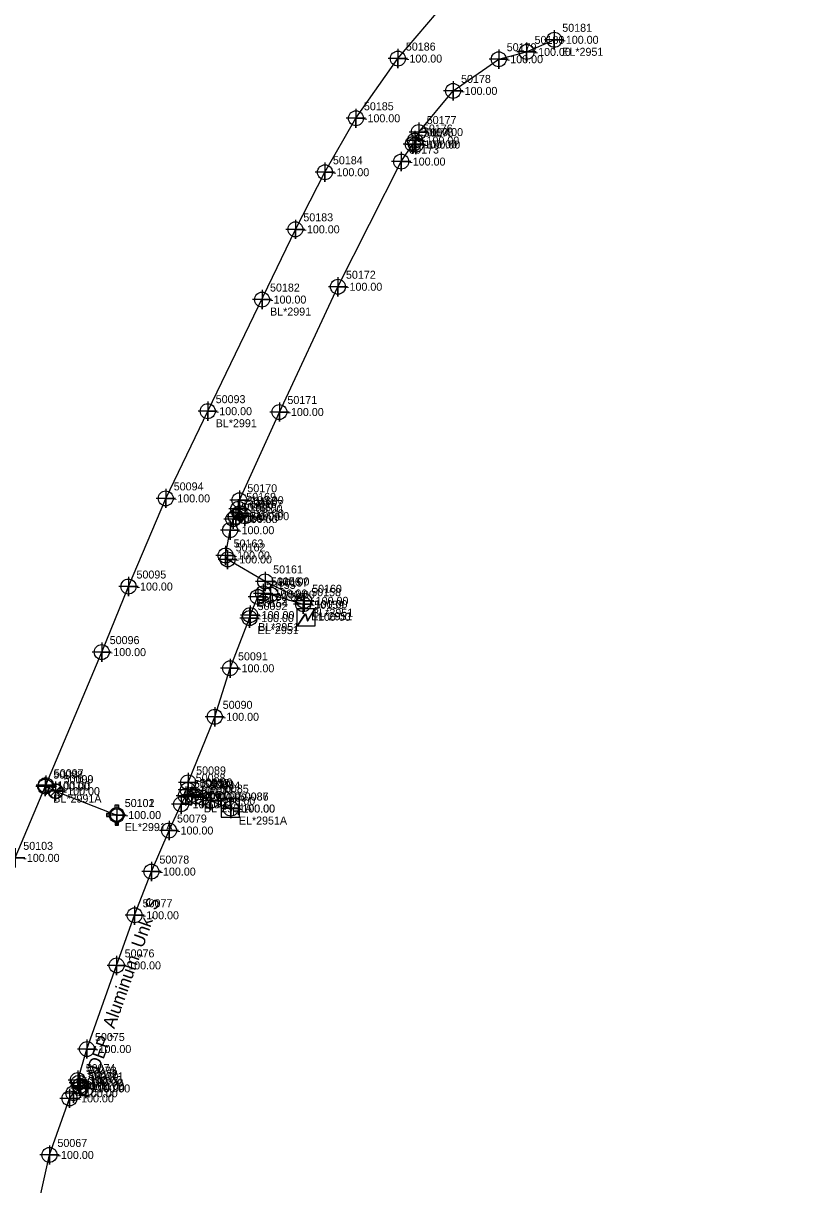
# Model space of a CAD drawing. Extents: x 2083698 to 2094313, y 743246 to 752873.
# Drawn here: x 2091146.1 to 2091393.1, y 750217 to 750579.9 of the extents above; entities that cross this region are included whole.
import ezdxf

# ---------------------------------------------------------------- set-up
doc = ezdxf.new("R2010")
doc.units = 0
for name, color, linetype in [('COGO Default Point Number', 7, 'Continuous'), ('COGO Default Spiral', 7, 'Continuous'), ('Exist Other Culture Area Outline', 7, 'Continuous'), ('Exist Other Culture Fence Line', 7, 'Continuous'), ('Exist Property Iron Pin Leader', 7, 'Continuous'), ('Exist Property Iron Pin Text', 7, 'Continuous'), ('Exist Property Line', 7, 'Continuous'), ('Exist Property Monument Leader', 7, 'Continuous'), ('Exist Property Monument Text', 7, 'Continuous'), ('Exist Right of Way Easement Line Leader', 7, 'Continuous'), ('Exist Right of Way Easement Line Text', 7, 'Continuous'), ('Exist Right of Way Line', 7, 'Continuous'), ('Exist Right of Way Width CELL', 7, 'Continuous'), ('Exist Roads EOP', 7, 'Continuous'), ('Exist Roads EOP Cogo Number', 7, 'Continuous'), ('Exist Roads EOP Cogo Point CELL', 7, 'Continuous'), ('Exist Roads EOP Leader', 7, 'Continuous'), ('Exist Roads EOP Text', 7, 'Continuous'), ('Exist Utilities Power UG Cable SUE LOS B', 7, 'Continuous'), ('Exist Utilities Power UG Cable SUE LOS B Text', 7, 'Continuous'), ('Exist Utilities Water UG Line SUE LOS B', 7, 'Continuous'), ('Raster_Level_1', 7, 'Continuous'), ('Scratch_Level_5', 7, 'Continuous')]:
    doc.layers.add(name, color=color, linetype=linetype)

msp = doc.modelspace()

# ---------------------------------------------------------------- linework, layer by layer
at = {"layer": 'COGO Default Point Number'}
for points in [[(2091263.17, 750571.86), (2091263.17, 750565.86), (2091263.17, 750568.86), (2091266.17, 750568.86), (2091260.17, 750568.86)], [(2091250.07, 750553.21), (2091250.07, 750547.21), (2091250.07, 750550.21), (2091253.07, 750550.21), (2091247.07, 750550.21)], [(2091240.39, 750536.35), (2091240.39, 750530.35), (2091240.39, 750533.35), (2091243.39, 750533.35), (2091237.39, 750533.35)], [(2091231.15, 750518.51), (2091231.15, 750512.51), (2091231.15, 750515.51), (2091234.15, 750515.51), (2091228.15, 750515.51)], [(2091220.74, 750496.56), (2091220.74, 750490.56), (2091220.74, 750493.56), (2091223.74, 750493.56), (2091217.74, 750493.56)], [(2091203.77, 750461.69), (2091203.77, 750455.69), (2091203.77, 750458.69), (2091206.77, 750458.69), (2091200.77, 750458.69)], [(2091190.66, 750434.44), (2091190.66, 750428.44), (2091190.66, 750431.44), (2091193.66, 750431.44), (2091187.66, 750431.44)], [(2091179.02, 750406.9), (2091179.02, 750400.9), (2091179.02, 750403.9), (2091182.02, 750403.9), (2091176.02, 750403.9)], [(2091170.66, 750386.41), (2091170.66, 750380.41), (2091170.66, 750383.41), (2091173.66, 750383.41), (2091167.66, 750383.41)], [(2091153.03, 750344.39), (2091153.03, 750338.39), (2091153.03, 750341.39), (2091156.03, 750341.39), (2091150.03, 750341.39)], [(2091153.19, 750344.82), (2091153.19, 750338.82), (2091153.19, 750341.82), (2091156.19, 750341.82), (2091150.19, 750341.82)], [(2091156.25, 750342.97), (2091156.25, 750336.97), (2091156.25, 750339.97), (2091159.25, 750339.97), (2091153.25, 750339.97)], [(2091175.35, 750335.49), (2091175.35, 750329.49), (2091175.35, 750332.49), (2091178.35, 750332.49), (2091172.35, 750332.49)], [(2091143.66, 750322.12), (2091143.66, 750316.12), (2091143.66, 750319.12), (2091146.66, 750319.12), (2091140.66, 750319.12)]]:
    msp.add_lwpolyline(points, dxfattribs=at)
for centre in [(2091263.17, 750568.86), (2091250.07, 750550.21), (2091240.39, 750533.35), (2091231.15, 750515.51), (2091220.74, 750493.56), (2091203.77, 750458.69), (2091190.66, 750431.44), (2091179.02, 750403.9), (2091170.66, 750383.41), (2091153.03, 750341.39), (2091153.19, 750341.82), (2091156.25, 750339.97), (2091175.35, 750332.49)]:
    msp.add_circle(centre, 2.34, dxfattribs=at)
at = {"layer": 'COGO Default Spiral'}
msp.add_line((2091210.94, 750334.54), (2091210.94, 750334.54), dxfattribs=at)
msp.add_lwpolyline([(2091207.99, 750331.81), (2091213.74, 750331.81), (2091213.74, 750337.56), (2091207.99, 750337.56), (2091207.99, 750331.81)], dxfattribs=at)
at = {"layer": 'Exist Other Culture Area Outline'}
msp.add_line((2091234.57, 750394.44), (2091234.57, 750394.44), dxfattribs=at)
msp.add_lwpolyline([(2091231.72, 750397.05), (2091237.28, 750397.05), (2091237.28, 750391.5), (2091231.72, 750391.5)], close=True, dxfattribs=at)
for points in [[(2091231.72, 750391.5), (2091234.37, 750395.44), (2091235, 750393.23), (2091237.28, 750397.05)], [(2091231.79, 750391.5), (2091234.37, 750395.23), (2091234.96, 750393.05), (2091237.28, 750396.9)]]:
    msp.add_lwpolyline(points, dxfattribs=at)
at = {"layer": 'Exist Property Iron Pin Text'}
for points in [[(2091312.03, 750577.73), (2091312.03, 750571.73), (2091312.03, 750574.73), (2091315.03, 750574.73), (2091309.03, 750574.73)], [(2091294.68, 750571.66), (2091294.68, 750565.66), (2091294.68, 750568.66), (2091297.68, 750568.66), (2091291.68, 750568.66)], [(2091303.38, 750573.94), (2091303.38, 750567.94), (2091303.38, 750570.94), (2091306.38, 750570.94), (2091300.38, 750570.94)], [(2091280.42, 750561.76), (2091280.42, 750555.76), (2091280.42, 750558.76), (2091283.42, 750558.76), (2091277.42, 750558.76)], [(2091268.51, 750546.25), (2091268.51, 750540.25), (2091268.51, 750543.25), (2091271.51, 750543.25), (2091265.51, 750543.25)], [(2091269.69, 750548.9), (2091269.69, 750542.9), (2091269.69, 750545.9), (2091272.69, 750545.9), (2091266.69, 750545.9)], [(2091267.84, 750545.09), (2091267.84, 750539.09), (2091267.84, 750542.09), (2091270.84, 750542.09), (2091264.84, 750542.09)], [(2091268.81, 750544.99), (2091268.81, 750538.99), (2091268.81, 750541.99), (2091271.81, 750541.99), (2091265.81, 750541.99)], [(2091264.21, 750539.68), (2091264.21, 750533.68), (2091264.21, 750536.68), (2091267.21, 750536.68), (2091261.21, 750536.68)], [(2091244.46, 750500.57), (2091244.46, 750494.57), (2091244.46, 750497.57), (2091247.46, 750497.57), (2091241.46, 750497.57)], [(2091226.17, 750461.43), (2091226.17, 750455.43), (2091226.17, 750458.43), (2091229.17, 750458.43), (2091223.17, 750458.43)], [(2091213.66, 750433.86), (2091213.66, 750427.86), (2091213.66, 750430.86), (2091216.66, 750430.86), (2091210.66, 750430.86)], [(2091213.32, 750431.17), (2091213.32, 750425.17), (2091213.32, 750428.17), (2091216.32, 750428.17), (2091210.32, 750428.17)], [(2091213.73, 750429.78), (2091213.73, 750423.78), (2091213.73, 750426.78), (2091216.73, 750426.78), (2091210.73, 750426.78)], [(2091211.77, 750427.98), (2091211.77, 750421.98), (2091211.77, 750424.98), (2091214.77, 750424.98), (2091208.77, 750424.98)], [(2091212.53, 750428.68), (2091212.53, 750422.68), (2091212.53, 750425.68), (2091215.53, 750425.68), (2091209.53, 750425.68)], [(2091215.37, 750428.89), (2091215.37, 750422.89), (2091215.37, 750425.89), (2091218.37, 750425.89), (2091212.37, 750425.89)], [(2091210.74, 750424.5), (2091210.74, 750418.5), (2091210.74, 750421.5), (2091213.74, 750421.5), (2091207.74, 750421.5)], [(2091209.36, 750416.6), (2091209.36, 750410.6), (2091209.36, 750413.6), (2091212.36, 750413.6), (2091206.36, 750413.6)], [(2091210, 750415.37), (2091210, 750409.37), (2091210, 750412.37), (2091213, 750412.37), (2091207, 750412.37)], [(2091221.71, 750408.49), (2091221.71, 750402.49), (2091221.71, 750405.49), (2091224.71, 750405.49), (2091218.71, 750405.49)], [(2091221.05, 750404.73), (2091221.05, 750398.73), (2091221.05, 750401.73), (2091224.05, 750401.73), (2091218.05, 750401.73)], [(2091223.39, 750404.39), (2091223.39, 750398.39), (2091223.39, 750401.39), (2091226.39, 750401.39), (2091220.39, 750401.39)], [(2091219.44, 750403.66), (2091219.44, 750397.66), (2091219.44, 750400.66), (2091222.44, 750400.66), (2091216.44, 750400.66)], [(2091233.6, 750401.39), (2091233.6, 750395.39), (2091233.6, 750398.39), (2091236.6, 750398.39), (2091230.6, 750398.39)], [(2091233.89, 750402.45), (2091233.89, 750396.45), (2091233.89, 750399.45), (2091236.89, 750399.45), (2091230.89, 750399.45)], [(2091217.03, 750397.98), (2091217.03, 750391.98), (2091217.03, 750394.98), (2091220.03, 750394.98), (2091214.03, 750394.98)], [(2091216.85, 750397.04), (2091216.85, 750391.04), (2091216.85, 750394.04), (2091219.85, 750394.04), (2091213.85, 750394.04)], [(2091210.74, 750381.35), (2091210.74, 750375.35), (2091210.74, 750378.35), (2091213.74, 750378.35), (2091207.74, 750378.35)], [(2091205.96, 750366.19), (2091205.96, 750360.19), (2091205.96, 750363.19), (2091208.96, 750363.19), (2091202.96, 750363.19)], [(2091197.53, 750343.34), (2091197.53, 750337.34), (2091197.53, 750340.34), (2091200.53, 750340.34), (2091194.53, 750340.34)], [(2091197.66, 750345.69), (2091197.66, 750339.69), (2091197.66, 750342.69), (2091200.66, 750342.69), (2091194.66, 750342.69)], [(2091196.93, 750341.47), (2091196.93, 750335.47), (2091196.93, 750338.47), (2091199.93, 750338.47), (2091193.93, 750338.47)], [(2091198.78, 750341.77), (2091198.78, 750335.77), (2091198.78, 750338.77), (2091201.78, 750338.77), (2091195.78, 750338.77)], [(2091200.09, 750341.34), (2091200.09, 750335.34), (2091200.09, 750338.34), (2091203.09, 750338.34), (2091197.09, 750338.34)], [(2091202.12, 750340.94), (2091202.12, 750334.94), (2091202.12, 750337.94), (2091205.12, 750337.94), (2091199.12, 750337.94)], [(2091204.79, 750339.98), (2091204.79, 750333.98), (2091204.79, 750336.98), (2091207.79, 750336.98), (2091201.79, 750336.98)], [(2091195.45, 750338.85), (2091195.45, 750332.85), (2091195.45, 750335.85), (2091198.45, 750335.85), (2091192.45, 750335.85)], [(2091211, 750337.53), (2091211, 750331.53), (2091211, 750334.53), (2091214, 750334.53), (2091208, 750334.53)], [(2091191.69, 750330.66), (2091191.69, 750324.66), (2091191.69, 750327.66), (2091194.69, 750327.66), (2091188.69, 750327.66)], [(2091186.19, 750317.83), (2091186.19, 750311.83), (2091186.19, 750314.83), (2091189.19, 750314.83), (2091183.19, 750314.83)], [(2091180.95, 750304.18), (2091180.95, 750298.18), (2091180.95, 750301.18), (2091183.95, 750301.18), (2091177.95, 750301.18)], [(2091175.33, 750288.52), (2091175.33, 750282.52), (2091175.33, 750285.52), (2091178.33, 750285.52), (2091172.33, 750285.52)], [(2091166.06, 750262.39), (2091166.06, 750256.39), (2091166.06, 750259.39), (2091169.06, 750259.39), (2091163.06, 750259.39)], [(2091163.17, 750252.68), (2091163.17, 750246.68), (2091163.17, 750249.68), (2091166.17, 750249.68), (2091160.17, 750249.68)], [(2091161.83, 750248.57), (2091161.83, 750242.57), (2091161.83, 750245.57), (2091164.83, 750245.57), (2091158.83, 750245.57)], [(2091163.52, 750251.87), (2091163.52, 750245.87), (2091163.52, 750248.87), (2091166.52, 750248.87), (2091160.52, 750248.87)], [(2091163.87, 750250.88), (2091163.87, 750244.88), (2091163.87, 750247.88), (2091166.87, 750247.88), (2091160.87, 750247.88)], [(2091164.04, 750250.18), (2091164.04, 750244.18), (2091164.04, 750247.18), (2091167.04, 750247.18), (2091161.04, 750247.18)], [(2091165.71, 750250.07), (2091165.71, 750244.07), (2091165.71, 750247.07), (2091168.71, 750247.07), (2091162.71, 750247.07)], [(2091160.61, 750246.97), (2091160.61, 750240.97), (2091160.61, 750243.97), (2091163.61, 750243.97), (2091157.61, 750243.97)], [(2091154.33, 750229.29), (2091154.33, 750223.29), (2091154.33, 750226.29), (2091157.33, 750226.29), (2091151.33, 750226.29)]]:
    msp.add_lwpolyline(points, dxfattribs=at)
for centre in [(2091312.03, 750574.73), (2091303.38, 750570.94), (2091294.68, 750568.66), (2091280.42, 750558.76), (2091269.69, 750545.9), (2091267.84, 750542.09), (2091268.51, 750543.25), (2091268.81, 750541.99), (2091264.21, 750536.68), (2091244.46, 750497.57), (2091226.17, 750458.43), (2091213.32, 750428.17), (2091213.66, 750430.86), (2091211.77, 750424.98), (2091212.53, 750425.68), (2091213.73, 750426.78), (2091215.37, 750425.89), (2091210.74, 750421.5), (2091209.36, 750413.6), (2091210, 750412.37), (2091221.71, 750405.49), (2091219.44, 750400.66), (2091221.05, 750401.73), (2091223.39, 750401.39), (2091233.6, 750398.39), (2091233.89, 750399.45), (2091217.03, 750394.98), (2091216.85, 750394.04), (2091210.74, 750378.35), (2091205.96, 750363.19), (2091197.53, 750340.34), (2091197.66, 750342.69), (2091196.93, 750338.47), (2091198.78, 750338.77), (2091200.09, 750338.34), (2091202.12, 750337.94), (2091204.79, 750336.98), (2091195.45, 750335.85), (2091211, 750334.53), (2091191.69, 750327.66), (2091186.19, 750314.83), (2091180.95, 750301.18), (2091175.33, 750285.52), (2091166.06, 750259.39), (2091163.17, 750249.68), (2091163.52, 750248.87), (2091163.87, 750247.88), (2091164.04, 750247.18), (2091165.71, 750247.07), (2091160.61, 750243.97), (2091161.83, 750245.57), (2091154.33, 750226.29)]:
    msp.add_circle(centre, 2.34, dxfattribs=at)
at = {"layer": 'Exist Roads EOP'}
msp.add_lwpolyline([(2091157.84, 750341.53), (2091154.69, 750338.38), (2091156.27, 750339.95), (2091157.84, 750338.38), (2091154.69, 750341.53)], dxfattribs=at)
msp.add_circle((2091156.27, 750339.95), 2.23, dxfattribs=at)
at = {"layer": 'Exist Utilities Power UG Cable SUE LOS B'}
for points in [[(2091233.89, 750399.45), (2091221.71, 750405.49), (2091210, 750412.37), (2091209.36, 750413.6), (2091210.74, 750421.5), (2091211.77, 750424.98), (2091212.53, 750425.68), (2091215.37, 750425.89), (2091213.73, 750426.78), (2091213.32, 750428.17), (2091213.66, 750430.86), (2091226.17, 750458.43), (2091244.46, 750497.57), (2091264.21, 750536.68), (2091267.84, 750542.09), (2091268.81, 750541.99), (2091268.51, 750543.25), (2091269.69, 750545.9), (2091280.42, 750558.76), (2091294.68, 750568.66), (2091303.38, 750570.94), (2091312.03, 750574.73)], [(2091217.03, 750394.98), (2091219.44, 750400.66), (2091221.05, 750401.73), (2091223.39, 750401.39), (2091233.6, 750398.39)], [(2091150.55, 750209.45), (2091154.33, 750226.29), (2091160.61, 750243.97), (2091161.83, 750245.57), (2091164.04, 750247.18), (2091165.71, 750247.07), (2091163.87, 750247.88), (2091163.52, 750248.87), (2091163.17, 750249.68), (2091166.06, 750259.39), (2091175.33, 750285.52), (2091180.95, 750301.18), (2091186.19, 750314.83), (2091191.69, 750327.66), (2091195.45, 750335.85), (2091196.93, 750338.47), (2091198.78, 750338.77), (2091197.53, 750340.34), (2091197.66, 750342.69), (2091205.96, 750363.19), (2091210.74, 750378.35), (2091216.85, 750394.04)], [(2091200.09, 750338.34), (2091202.12, 750337.94), (2091204.79, 750336.98), (2091211, 750334.53)]]:
    msp.add_lwpolyline(points, dxfattribs=at)
at = {"layer": 'Exist Utilities Water UG Line SUE LOS B'}
for points in [[(2091203.77, 750458.69), (2091231.15, 750515.51), (2091240.39, 750533.35), (2091250.07, 750550.21), (2091263.17, 750568.86), (2091275.27, 750583.06), (2091286.93, 750595.82), (2091299.15, 750607.84), (2091319.06, 750619.81), (2091336.68, 750629.4), (2091354.86, 750637.68), (2091370.76, 750645.1), (2091387.53, 750653.75), (2091393.09, 750657.26)], [(2091099.83, 750208.35), (2091105.45, 750222.47), (2091114.55, 750244.32), (2091122.53, 750264.37), (2091131.2, 750286.43), (2091143.66, 750319.12), (2091153.19, 750341.82), (2091170.66, 750383.41), (2091179.02, 750403.9), (2091190.66, 750431.44), (2091203.77, 750458.69)], [(2091153.03, 750341.39), (2091156.25, 750339.97), (2091175.35, 750332.49)]]:
    msp.add_lwpolyline(points, dxfattribs=at)
at = {"layer": 'Raster_Level_1'}
msp.add_line((2091175.36, 750332.51), (2091175.36, 750332.51), dxfattribs=at)
for points in [[(2091174.85, 750334.43), (2091174.85, 750335.71), (2091175.87, 750335.71), (2091175.87, 750334.4)], [(2091173.45, 750333.03), (2091172.16, 750333.03), (2091172.16, 750332), (2091173.45, 750332)], [(2091174.85, 750330.6), (2091174.85, 750329.31), (2091175.87, 750329.31), (2091175.87, 750330.63)]]:
    msp.add_lwpolyline(points, dxfattribs=at)
for radius in [1.98, 0.243]:
    msp.add_circle((2091175.36, 750332.51), radius, dxfattribs=at)

# ---------------------------------------------------------------- texts
at = {"layer": 'COGO Default Spiral'}
for p in [(2091208.78, 750334.06), (2091211.35, 750332.54)]:
    msp.add_text('H', height=2.5, dxfattribs=at).set_placement(p)
at = {"layer": 'Exist Other Culture Fence Line'}
msp.add_text('-100.00', height=2.5, dxfattribs=at).set_placement((2091213.44, 750333.29))
at = {"layer": 'Exist Property Iron Pin Leader'}
for s, p in [('50181', (2091314.53, 750577.23)), ('50180', (2091305.88, 750573.44)), ('50179', (2091297.18, 750571.16)), ('50178', (2091282.92, 750561.26)), ('50177', (2091272.19, 750548.4)), ('50174', (2091270.34, 750544.59)), ('50176', (2091271.01, 750545.75)), ('50175', (2091271.31, 750544.49)), ('50173', (2091266.71, 750539.18)), ('50172', (2091246.96, 750500.07)), ('50171', (2091228.67, 750460.93)), ('50170', (2091216.16, 750433.36)), ('50165', (2091214.27, 750427.48)), ('50166', (2091215.03, 750428.18)), ('50169', (2091215.82, 750430.67)), ('50168', (2091216.23, 750429.28)), ('50167', (2091217.87, 750428.39)), ('50164', (2091213.24, 750424)), ('50163', (2091211.86, 750416.1)), ('50162', (2091212.5, 750414.87)), ('50161', (2091224.21, 750407.99)), ('50155', (2091221.94, 750403.16)), ('50156', (2091223.55, 750404.23)), ('50157', (2091225.89, 750403.89)), ('50160', (2091236.39, 750401.95)), ('50158', (2091236.1, 750400.89)), ('50092', (2091219.35, 750396.54)), ('50154', (2091219.53, 750397.48)), ('50091', (2091213.24, 750380.85)), ('50090', (2091208.46, 750365.69)), ('50089', (2091200.16, 750345.19)), ('50081', (2091199.43, 750340.97)), ('50088', (2091200.03, 750342.84)), ('50082', (2091201.28, 750341.27)), ('50083', (2091202.59, 750340.84)), ('50084', (2091204.62, 750340.44)), ('50080', (2091197.95, 750338.35)), ('50085', (2091207.29, 750339.48)), ('50086', (2091213.5, 750337.03)), ('50079', (2091194.19, 750330.16)), ('50078', (2091188.69, 750317.33)), ('50077', (2091183.45, 750303.68)), ('50076', (2091177.83, 750288.02)), ('50075', (2091168.56, 750261.89)), ('50074', (2091165.67, 750252.18)), ('50073', (2091166.02, 750251.37)), ('50072', (2091166.37, 750250.38)), ('50070', (2091166.54, 750249.68)), ('50071', (2091168.21, 750249.57)), ('50068', (2091163.11, 750246.47)), ('50069', (2091164.33, 750248.07)), ('50067', (2091156.83, 750228.79))]:
    msp.add_text(s, height=2.5, dxfattribs=at).set_placement(p)
at = {"layer": 'Exist Property Line'}
for p in [(2091265.67, 750567.61), (2091252.57, 750548.96), (2091242.89, 750532.1), (2091233.65, 750514.26), (2091223.24, 750492.31), (2091206.27, 750457.44), (2091193.16, 750430.19), (2091181.52, 750402.65), (2091173.16, 750382.16), (2091155.53, 750340.14), (2091155.69, 750340.57), (2091158.75, 750338.72), (2091177.85, 750331.24), (2091146.16, 750317.87)]:
    msp.add_text('-100.00', height=2.5, dxfattribs=at).set_placement(p)
at = {"layer": 'Exist Property Monument Leader'}
for s, p in [('EL*2951', (2091314.53, 750569.73)), ('EL*2951', (2091236.1, 750393.39)), ('BL*2951', (2091236.39, 750394.45)), ('EL*2951', (2091219.35, 750389.04)), ('BL*2951', (2091219.53, 750389.98)), ('BL*2951A', (2091202.59, 750333.34)), ('EL*2951A', (2091213.5, 750329.53))]:
    msp.add_text(s, height=2.5, dxfattribs=at).set_placement(p)
at = {"layer": 'Exist Property Monument Text'}
for p in [(2091314.53, 750573.48), (2091305.88, 750569.69), (2091297.18, 750567.41), (2091282.92, 750557.51), (2091272.19, 750544.65), (2091270.34, 750540.84), (2091271.01, 750542), (2091271.31, 750540.74), (2091266.71, 750535.43), (2091246.96, 750496.32), (2091228.67, 750457.18), (2091216.16, 750429.61), (2091214.27, 750423.73), (2091215.03, 750424.43), (2091215.82, 750426.92), (2091216.23, 750425.53), (2091217.87, 750424.64), (2091213.24, 750420.25), (2091211.86, 750412.35), (2091212.5, 750411.12), (2091224.21, 750404.24), (2091221.94, 750399.41), (2091223.55, 750400.48), (2091225.89, 750400.14), (2091236.39, 750398.2), (2091236.1, 750397.14), (2091219.35, 750392.79), (2091219.53, 750393.73), (2091213.24, 750377.1), (2091208.46, 750361.94), (2091200.16, 750341.44), (2091199.43, 750337.22), (2091200.03, 750339.09), (2091201.28, 750337.52), (2091202.59, 750337.09), (2091204.62, 750336.69), (2091197.95, 750334.6), (2091207.29, 750335.73), (2091213.5, 750333.28), (2091194.19, 750326.41), (2091188.69, 750313.58), (2091183.45, 750299.93), (2091177.83, 750284.27), (2091168.56, 750258.14), (2091165.67, 750248.43), (2091166.02, 750247.62), (2091166.37, 750246.63), (2091166.54, 750245.93), (2091168.21, 750245.82), (2091163.11, 750242.72), (2091164.33, 750244.32), (2091156.83, 750225.04)]:
    msp.add_text('-100.00', height=2.5, dxfattribs=at).set_placement(p)
at = {"layer": 'Exist Right of Way Easement Line Leader'}
msp.add_text('-100.00', height=2.5, dxfattribs=at).set_placement((2091177.86, 750331.26))
at = {"layer": 'Exist Right of Way Easement Line Text'}
msp.add_text('50102', height=2.5, dxfattribs=at).set_placement((2091177.86, 750335.01))
at = {"layer": 'Exist Right of Way Line'}
for s, p in [('50186', (2091265.67, 750571.36)), ('50185', (2091252.57, 750552.71)), ('50184', (2091242.89, 750535.85)), ('50183', (2091233.65, 750518.01)), ('50182', (2091223.24, 750496.06)), ('50093', (2091206.27, 750461.19)), ('50094', (2091193.16, 750433.94)), ('50095', (2091181.52, 750406.4)), ('50096', (2091173.16, 750385.91)), ('50098', (2091155.53, 750343.89)), ('50097', (2091155.69, 750344.32)), ('50099', (2091158.75, 750342.47)), ('50101', (2091177.85, 750334.99)), ('50103', (2091146.16, 750321.62))]:
    msp.add_text(s, height=2.5, dxfattribs=at).set_placement(p)
at = {"layer": 'Exist Right of Way Width CELL'}
for s, p in [('BL*2991', (2091223.24, 750488.56)), ('BL*2991', (2091206.27, 750453.69)), ('BL*2991A', (2091155.53, 750336.39)), ('EL*2991A', (2091177.85, 750327.49))]:
    msp.add_text(s, height=2.5, dxfattribs=at).set_placement(p)
at = {"layer": 'Exist Roads EOP Cogo Number'}
msp.add_text('-100.00', height=2.5, dxfattribs=at).set_placement((2091237.07, 750393.19))
at = {"layer": 'Exist Roads EOP Cogo Point CELL'}
msp.add_text('50159', height=2.5, dxfattribs=at).set_placement((2091237.07, 750396.94))
at = {"layer": 'Exist Roads EOP Leader'}
msp.add_text('-100.00', height=2.5, dxfattribs=at).set_placement((2091158.77, 750338.7))
at = {"layer": 'Exist Roads EOP Text'}
msp.add_text('50100', height=2.5, dxfattribs=at).set_placement((2091158.77, 750342.45))
at = {"layer": 'Exist Utilities Power UG Cable SUE LOS B Text'}
msp.add_text('DEP, Aluminum, Unk. S', height=4, rotation=70.48, dxfattribs=at).set_placement((2091169.93, 750252.34))
at = {"layer": 'Scratch_Level_5'}
msp.add_text('50087', height=2.5, dxfattribs=at).set_placement((2091213.44, 750337.04))

doc.saveas('drawing.dxf')
